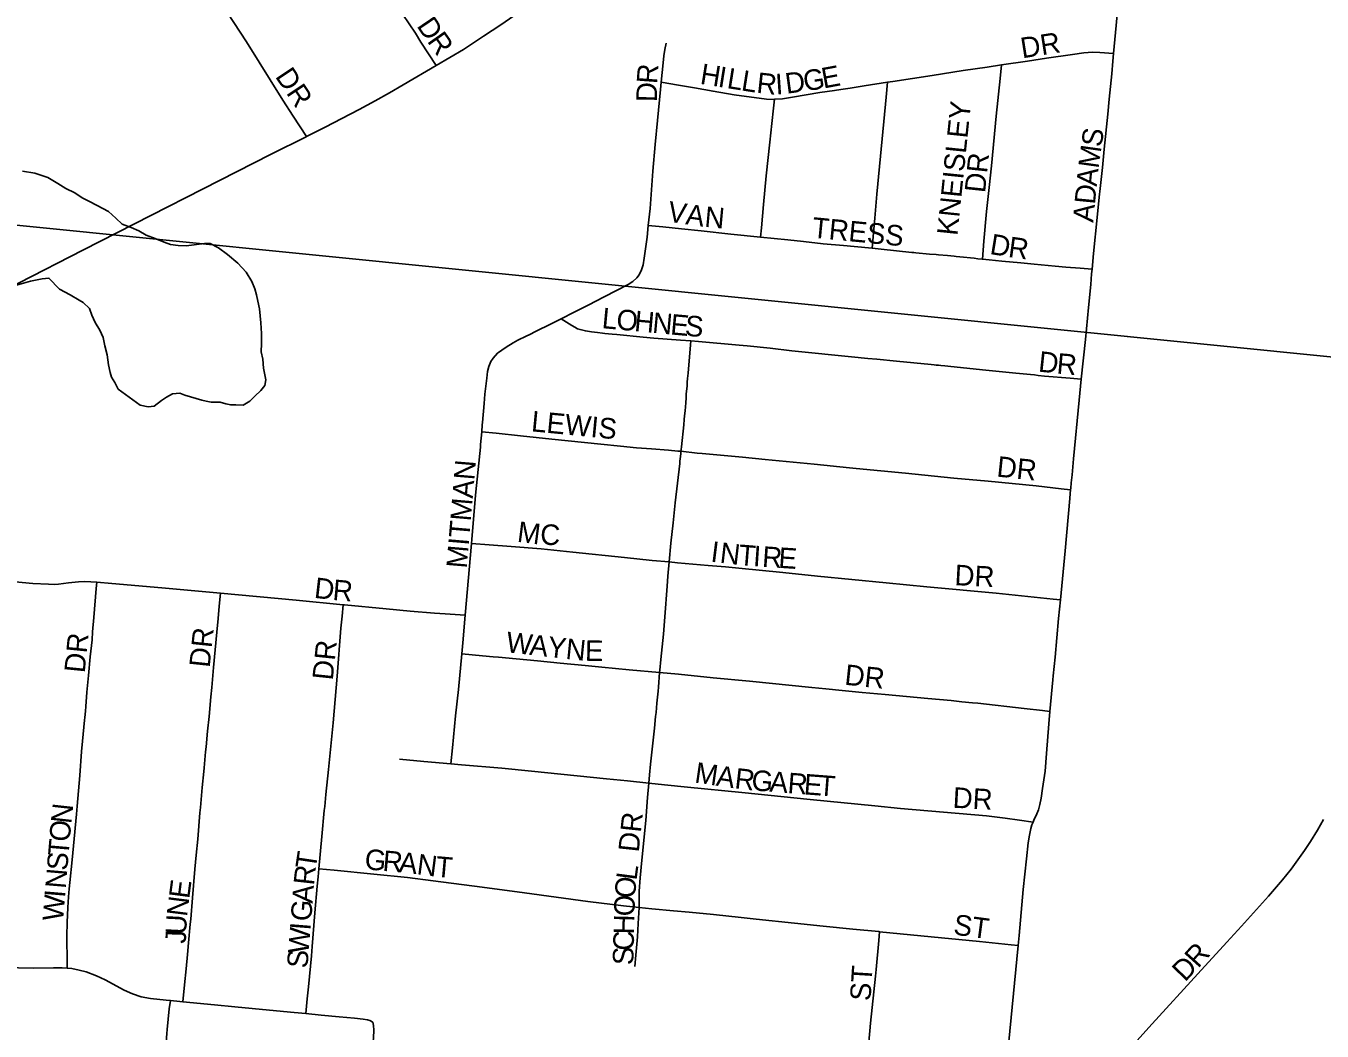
# Model space of a CAD drawing. Extents: x 1410790 to 1770854, y 448063 to 770588.
# Drawn here: x 1542563 to 1545713, y 669381 to 671825 of the extents above; entities that cross this region are included whole.
import ezdxf

# ---------------------------------------------------------------- set-up
doc = ezdxf.new("R2010")
doc.units = 0
for name, color, linetype in [('GM_X_City_Street', 7, 'Continuous'), ('GM_X_City_Street_Text', 7, 'Continuous'), ('GM_X_Minor_River', 7, 'Continuous'), ('GM_X_Section', 7, 'Continuous'), ('GM_X_State_Route', 7, 'Continuous')]:
    doc.layers.add(name, color=color, linetype=linetype)

msp = doc.modelspace()

# ---------------------------------------------------------------- linework, layer by layer
at = {"layer": 'GM_X_City_Street'}
for points in [[(1543244.7, 671556.3), (1543212.5, 671605.7), (1543187.4, 671644.3), (1543098.9, 671786.1), (1543022.3, 671904.2), (1542939.4, 672030.1), (1542887.5, 672109.6), (1542855.7, 672159.4), (1542833.8, 672198.2)], [(1545206, 671757.5), (1545212.4, 671826.1), (1545216.3, 671871.1), (1545219, 671897.5), (1545221.7, 671919.6), (1545223, 671932.4), (1545228.7, 671981.1), (1545232.1, 672017.1), (1545232.6, 672030.3), (1545231.6, 672050.2), (1545230.2, 672063.2), (1545227.8, 672077.9), (1545224.4, 672095.5), (1545217.7, 672122.8)], [(1543560.1, 671728.4), (1543522.6, 671785.5), (1543509.3, 671807.2), (1543479.2, 671853), (1543443.5, 671907.2)], [(1544106.7, 671688.2), (1544111.4, 671735), (1544113.5, 671751.9), (1544115.5, 671767.4), (1544118.9, 671783.4)], [(1544933.8, 671730), (1544996.5, 671739.4), (1545043, 671746.6), (1545106.2, 671755.7), (1545134, 671759.5), (1545154.6, 671761), (1545172.7, 671760.5), (1545206, 671757.5)], [(1545153.7, 671233.5), (1545157.2, 671271.8), (1545166.1, 671359.5), (1545171.3, 671408.7), (1545173.7, 671430.1), (1545178.8, 671481), (1545183.3, 671525.5), (1545192.3, 671610.2), (1545195.6, 671646.7), (1545201.5, 671708.3), (1545204.3, 671739.4), (1545206, 671757.5)], [(1544656.8, 671688.2), (1544669.2, 671690.1), (1544764.9, 671704.5), (1544840.8, 671716.7), (1544898.5, 671724.6), (1544933.8, 671730)], [(1544887.1, 671257.9), (1544890.9, 671301.4), (1544897.2, 671373.5), (1544903.4, 671432.4), (1544909.2, 671484.7), (1544920.6, 671605.8), (1544930.3, 671697.3), (1544933.8, 671730)], [(1544075.3, 671339.9), (1544079.6, 671380.8), (1544083.3, 671426.4), (1544086.6, 671472), (1544092.2, 671537), (1544097.3, 671595.4), (1544104.9, 671670.5), (1544106.7, 671688.2)], [(1544106.7, 671688.2), (1544148.9, 671680.9), (1544187.7, 671674.2), (1544232.8, 671666.1), (1544284.4, 671657.6), (1544362.4, 671647), (1544378.7, 671646.2), (1544381.8, 671646.5)], [(1544381.8, 671646.5), (1544401.6, 671648), (1544425.6, 671651.4), (1544492, 671663), (1544527.5, 671668), (1544543.6, 671670.4), (1544566, 671673.9), (1544599.8, 671679.1), (1544656.8, 671688.2)], [(1544619.2, 671284.4), (1544622.7, 671321.8), (1544626.1, 671357.6), (1544631, 671416.1), (1544644, 671550.1), (1544653.4, 671651.5), (1544656.8, 671688.2)], [(1544348.3, 671311.6), (1544350.4, 671334.5), (1544355.7, 671391), (1544362.1, 671460.9), (1544370.4, 671542.6), (1544375.8, 671587.7), (1544379.6, 671625), (1544381.8, 671646.5)], [(1543863.3, 671112.8), (1543895.2, 671128.7), (1543924, 671143.4), (1543928.9, 671146), (1543968.4, 671166.1), (1544026.6, 671196.5), (1544037.6, 671203.6), (1544047.2, 671212.4), (1544053.1, 671220.1), (1544059, 671231.8), (1544062.7, 671244.4), (1544065.6, 671260.5), (1544072.3, 671311.5), (1544075.3, 671339.9)], [(1544075.3, 671339.9), (1544110.6, 671336.4), (1544156.3, 671331.9), (1544203.5, 671326.7), (1544275.8, 671319.1), (1544348.3, 671311.6)], [(1544348.3, 671311.6), (1544414.6, 671304.9), (1544452.9, 671300.8), (1544500.5, 671295.5), (1544549.5, 671290.9), (1544575.9, 671288.6), (1544619.2, 671284.4)], [(1544619.2, 671284.4), (1544641, 671282.4), (1544715.4, 671274.4), (1544720.3, 671273.8), (1544725.7, 671273.2), (1544758.9, 671270.2), (1544775.2, 671269), (1544780.4, 671268.4), (1544802.1, 671266.5), (1544818.4, 671265.2), (1544823.2, 671264.6), (1544832.1, 671263.7), (1544867.1, 671260), (1544875.8, 671259.1), (1544886.8, 671257.9), (1544887.1, 671257.9)], [(1544887.1, 671257.9), (1544895.5, 671257), (1544904, 671256), (1544934.4, 671253.2), (1544980.3, 671248.8), (1545013.3, 671246), (1545064.1, 671241.2), (1545090.4, 671238.8), (1545124.9, 671235.9), (1545153.7, 671233.5)], [(1545127.4, 670966.2), (1545137.4, 671062.4), (1545145.1, 671140.8), (1545150.4, 671196.2), (1545152.7, 671222.4), (1545153.7, 671233.5)], [(1543670.5, 670838.3), (1543671.8, 670854.9), (1543672.4, 670861.2), (1543676.4, 670906.7), (1543678.5, 670929.4), (1543680.2, 670948.9), (1543682.6, 670968.3), (1543684.9, 670984.5), (1543687.8, 670997.1), (1543692.7, 671009.2), (1543698, 671017.4), (1543709, 671029.4), (1543719.4, 671037.1), (1543730.3, 671044.2), (1543746.8, 671054.4), (1543758.1, 671060.7), (1543778.4, 671070.9), (1543787.1, 671074.8), (1543801.2, 671082.5), (1543839.5, 671101.1), (1543863.3, 671112.8)], [(1543863.3, 671112.8), (1543889.8, 671096.5), (1543896.6, 671092.3), (1543903.3, 671088.7), (1543909.5, 671086.6), (1543922.5, 671083.5), (1543937, 671081.4), (1543952.3, 671079.6), (1543964.3, 671078), (1543970, 671077.3), (1543978.8, 671076.5), (1543987.2, 671075.6), (1543999.1, 671074.8), (1544063, 671068.2), (1544088.5, 671065.9), (1544153.2, 671061), (1544178.5, 671059.2)], [(1544154.6, 670790.8), (1544154.6, 670791), (1544155.2, 670795.1), (1544155.9, 670801.4), (1544161.7, 670855.2), (1544162.7, 670867.8), (1544163.5, 670877.1), (1544164.6, 670889.6), (1544166.2, 670908.4), (1544167.5, 670920.9), (1544167.7, 670930.2), (1544169.4, 670949.3), (1544170, 670958.9), (1544170.9, 670968.2), (1544172, 670981.1), (1544177.7, 671049.3), (1544178.5, 671059.2)], [(1544178.5, 671059.2), (1544197.3, 671057.8), (1544296.4, 671049.1), (1544315.5, 671047.2), (1544371.1, 671041.5), (1544424, 671035.3), (1544472.8, 671030.1), (1544528.8, 671024.4), (1544553.2, 671022.2), (1544569.2, 671020.9), (1544608.5, 671016.8), (1544630.6, 671014.6), (1544678.1, 671009.8), (1544762.6, 671001.7), (1544770.3, 671001.1), (1544774.5, 671000.5), (1544780.7, 671000), (1544786.6, 670999.6), (1544796, 670998.7), (1544803.6, 670997.8), (1544887.7, 670989.1), (1544968.1, 670980.8), (1545004.1, 670977.6), (1545013.5, 670976.6), (1545022.5, 670975.4), (1545038, 670973.9), (1545100.8, 670968.4), (1545127.4, 670966.2)], [(1545101.5, 670697.5), (1545101.9, 670701.4), (1545103.1, 670714.3), (1545105.2, 670733.7), (1545108.9, 670772.3), (1545122.2, 670915.5), (1545127.4, 670966.2)], [(1543645.4, 670566.5), (1543646.3, 670576.7), (1543655.4, 670684.5), (1543665.8, 670785.5), (1543667.3, 670801.2), (1543667.8, 670807.3), (1543669.3, 670822.8), (1543670.5, 670838.3)], [(1543670.5, 670838.3), (1543706, 670834.6), (1543764.4, 670828.5), (1543840.6, 670820.5), (1543960.1, 670808.1), (1544007.8, 670803.3), (1544046.5, 670799.7), (1544083.5, 670796.9), (1544124.4, 670793.6), (1544147.5, 670791.5), (1544154.6, 670790.8)], [(1544126.1, 670521.9), (1544130.5, 670567.5), (1544135.5, 670617.3), (1544140.9, 670665.8), (1544146, 670713.3), (1544151.8, 670761.2), (1544152.3, 670767.3), (1544152.7, 670771.4), (1544154.2, 670785.4), (1544154.3, 670787.7), (1544154.6, 670790.8)], [(1544154.6, 670790.8), (1544194, 670786.7), (1544206, 670785.8), (1544304.6, 670776.8), (1544359.6, 670770.9), (1544427.7, 670764.6), (1544478.7, 670759.2), (1544564.5, 670750.7), (1544580.2, 670749.2), (1544700.5, 670737.6), (1544817.7, 670725.9), (1544901, 670717.9), (1545018.2, 670706.6), (1545078.9, 670700), (1545101.5, 670697.5)], [(1545076.9, 670429.4), (1545088.7, 670548.9), (1545099.4, 670675.8), (1545100.6, 670688.6), (1545101.5, 670697.5)], [(1543630.5, 670392.8), (1543645.4, 670566.5)], [(1543645.4, 670566.5), (1543688.3, 670563.4), (1543742, 670559.6), (1543814.6, 670553.5), (1543891.9, 670545.6), (1544017.3, 670532.5), (1544085, 670525.6), (1544126.1, 670521.9)], [(1544102.9, 670252.9), (1544103.5, 670259.1), (1544106.1, 670284.9), (1544112, 670346.6), (1544115.2, 670388.7), (1544121.2, 670463.1), (1544123.2, 670487.4), (1544126.1, 670521.9)], [(1544126.1, 670521.9), (1544146, 670520.1), (1544221, 670513.5), (1544262.8, 670509.7), (1544295, 670506.7), (1544402.2, 670496.1), (1544486.9, 670487.4), (1544653.3, 670471.1), (1544752.2, 670461.7), (1544920.8, 670445.8), (1545059.6, 670431.2), (1545076.9, 670429.4)], [(1542435.8, 670485.4), (1542451.7, 670483.4), (1542520, 670475.4), (1542579.9, 670469.8), (1542617.6, 670467.7), (1542631.3, 670467.2), (1542642.1, 670468.2), (1542666.1, 670471.1), (1542690.8, 670473.8), (1542705.6, 670474.1), (1542720.3, 670473.6), (1542735.3, 670472.5)], [(1542663.5, 669534.1), (1542663.4, 669546.7), (1542662.7, 669612.9), (1542662.9, 669645.8), (1542664.7, 669681.7), (1542666.7, 669707.7), (1542668.4, 669726.9), (1542669.7, 669742.8), (1542675.1, 669797.5), (1542678.6, 669832), (1542686, 669909.1), (1542687.4, 669928.2), (1542693.7, 670002.6), (1542698, 670060.8), (1542700.4, 670086.1), (1542705.5, 670136.9), (1542706.1, 670143.5), (1542707.5, 670159.2), (1542708.1, 670170.8), (1542711.3, 670205), (1542714.7, 670246), (1542719.3, 670291.1), (1542723.5, 670332.8), (1542724.8, 670351.8), (1542728.1, 670387.2), (1542734, 670457.3), (1542735.3, 670472.5)], [(1542735.3, 670472.5), (1542771.3, 670469.4), (1542893.3, 670458.9), (1542991.2, 670449.8), (1543035.6, 670445.7)], [(1542944.3, 669452.8), (1542948.4, 669493.8), (1542952.2, 669532.4), (1542955.4, 669567.7), (1542957.8, 669596.3), (1542962.2, 669641.3), (1542963.3, 669653.8), (1542967.9, 669705), (1542973.7, 669774.7), (1542976.9, 669808.9), (1542980.4, 669847.7), (1542985.9, 669912.4), (1542986.9, 669925.3), (1542991.3, 669973.8), (1542995.3, 670012.3), (1542996.1, 670021.8), (1542999.6, 670060.1), (1543000.8, 670072.7), (1543004.5, 670110.7), (1543008, 670145.8), (1543012.6, 670194.2), (1543014.7, 670216.8), (1543015.5, 670226.2), (1543019.1, 670265.5), (1543026.6, 670351.6), (1543030, 670384.2), (1543032.7, 670414), (1543035.6, 670445.7)], [(1543035.6, 670445.7), (1543219.6, 670428.9), (1543333.9, 670417.8)], [(1543274.7, 669775.9), (1543282, 669854.1), (1543288, 669917.8), (1543288.9, 669927.4), (1543291.5, 669956.4), (1543297.9, 670017.5), (1543309.2, 670130.6), (1543319.4, 670244.4), (1543328.4, 670361.3), (1543331.2, 670390.2), (1543333.9, 670417.8)], [(1543333.9, 670417.8), (1543337, 670417.5), (1543438.1, 670407.6), (1543496.8, 670402.5), (1543555.5, 670397.1), (1543581.6, 670395.6), (1543630.5, 670392.8)], [(1545051.3, 670158.7), (1545058.3, 670235.5), (1545059.2, 670245.2), (1545063.9, 670290.7), (1545072.5, 670384.2), (1545076.9, 670429.4)], [(1543622.1, 670298.2), (1543624.7, 670325.3), (1543630.5, 670392.8)], [(1543595.7, 670031), (1543599.5, 670069.7), (1543607.1, 670148), (1543613.9, 670212.2), (1543622.1, 670298.2)], [(1543622.1, 670298.2), (1543672.7, 670293.8), (1543698.5, 670291.6), (1543711.4, 670290.3), (1543754.5, 670286.3), (1543806, 670281.8), (1543860.9, 670275.8), (1543922.3, 670269.8), (1543962.7, 670265.9), (1544028.8, 670259.9), (1544102.9, 670252.9)], [(1544076.5, 669984.1), (1544078, 670004.3), (1544080.5, 670030.4), (1544087.1, 670088.7), (1544090.3, 670117.8), (1544092.9, 670146.5), (1544094.1, 670155.7), (1544096.4, 670178.4), (1544099.1, 670207.4), (1544099.9, 670217.1), (1544102.9, 670252.9)], [(1544102.9, 670252.9), (1544148.4, 670248.7), (1544233.2, 670239.9), (1544321.4, 670231.7), (1544473, 670216.7), (1544506.7, 670213.1), (1544546.5, 670209.3), (1544595.2, 670204.7), (1544650.7, 670199.9), (1544754.8, 670190.3), (1544811.1, 670184.7), (1544837.6, 670182), (1544863.2, 670179.6), (1544875.9, 670178.2), (1544988.9, 670165.8), (1545033.4, 670160.7), (1545051.3, 670158.7)], [(1545010.4, 669889.5), (1545012.5, 669894.3), (1545019.4, 669909.5), (1545023.4, 669919.6), (1545026.7, 669932.3), (1545030, 669947.4), (1545033.5, 669971), (1545039.4, 670013.5), (1545042.7, 670056.2), (1545048.5, 670128.1), (1545051.3, 670158.7)], [(1543471.1, 670042.1), (1543529.5, 670036.8), (1543595.7, 670031)], [(1543595.7, 670031), (1543621.5, 670028.7), (1543719.6, 670020.4), (1543791.4, 670013.4), (1543974, 669994.3), (1544025.2, 669989.7), (1544076.5, 669984.1)], [(1544052.9, 669681.9), (1544053.3, 669721.4), (1544055.8, 669753.7), (1544059.9, 669796.8), (1544069.1, 669893.6), (1544073.7, 669948.9), (1544076.5, 669984.1)], [(1544076.5, 669984.1), (1544114.4, 669980), (1544170.9, 669974.6), (1544302.4, 669961.1), (1544469.1, 669944.6), (1544625.9, 669928.7), (1544688, 669922.8), (1544897.3, 669904.8), (1544942.8, 669899.2), (1544977.7, 669894.2), (1545010.4, 669889.5)], [(1544974.1, 669589.9), (1544976.6, 669613.9), (1544986.2, 669725.3), (1544994.1, 669800), (1544998.6, 669838.7), (1545001.3, 669857.5), (1545004.8, 669873.7), (1545007.5, 669882.6), (1545010.4, 669889.5)], [(1545225, 669316.6), (1545299.9, 669399.3), (1545410.5, 669520.4), (1545481.4, 669597.8), (1545516.6, 669636.7), (1545582.6, 669709.7), (1545616.9, 669749.4), (1545637.3, 669775), (1545669.8, 669820.4), (1545684.2, 669842.3), (1545701.3, 669870.2), (1545715.8, 669895.9)], [(1543242.9, 669424.1), (1543246.7, 669460), (1543249.6, 669489.2), (1543256.7, 669564.3), (1543258.8, 669587.1), (1543265.1, 669668.8), (1543271, 669734), (1543272.9, 669756.7), (1543274.7, 669775.9)], [(1543274.7, 669775.9), (1543311.7, 669772.5), (1543408.7, 669763), (1543490.1, 669754.9), (1543552.9, 669746.7), (1543672, 669731), (1543774.8, 669717.2), (1543928.6, 669696.4), (1544015, 669685.8), (1544052.9, 669681.9)], [(1544042.7, 669538.5), (1544044.9, 669566.1), (1544048.7, 669610.6), (1544050.6, 669643.2), (1544052.9, 669681.9)], [(1544052.9, 669681.9), (1544084.2, 669678.8), (1544136.4, 669674), (1544174.7, 669670.2), (1544233.6, 669664.6), (1544301.2, 669657.2), (1544337.7, 669653.2), (1544430.4, 669644.2), (1544500.5, 669636.9), (1544572.1, 669629.4), (1544635.4, 669623.2), (1544637.1, 669623)], [(1544590.5, 668918), (1544583.4, 668953.6), (1544581.4, 668963.5), (1544580.4, 668975), (1544580.9, 669011), (1544582.4, 669035), (1544585.7, 669073), (1544592.3, 669142.6), (1544596.4, 669183.2), (1544600.2, 669229), (1544606.4, 669299.1), (1544615.4, 669400.6), (1544627.1, 669514.9), (1544628.8, 669531.1), (1544635.2, 669601.4), (1544637.1, 669623)], [(1544637.1, 669623), (1544737.3, 669613.3), (1544880.1, 669599.2), (1544957.3, 669591.5), (1544974.1, 669589.9)], [(1544948.2, 669326.7), (1544950.2, 669340), (1544954, 669381.6), (1544974.1, 669589.9)], [(1542350.3, 669553.2), (1542417.7, 669545.2), (1542486.2, 669538.6), (1542545, 669535.1), (1542580.8, 669534.3), (1542630.1, 669535.5), (1542651.2, 669535.1), (1542663.5, 669534.1)], [(1542663.5, 669534.1), (1542674.1, 669533.2), (1542692.1, 669529.9), (1542709.4, 669525.3), (1542734.5, 669516.1), (1542755.8, 669506.4), (1542801.6, 669480.9), (1542822, 669471.8), (1542843.2, 669464.9), (1542865.5, 669460.8), (1542903.9, 669456.4), (1542913.9, 669455.6)], [(1542891.6, 669219.5), (1542895.4, 669259.6), (1542899.1, 669301.3), (1542902.9, 669343.2), (1542905.7, 669375.5), (1542906.5, 669385.1), (1542908.9, 669410.5), (1542911.4, 669435.3), (1542913.9, 669455.6)], [(1542913.9, 669455.6), (1542936.6, 669453.5), (1542944.3, 669452.8)], [(1542944.3, 669452.8), (1543021.5, 669445.5), (1543070.5, 669440.7), (1543154.6, 669432.3), (1543214.4, 669427), (1543242.9, 669424.1)], [(1543242.9, 669424.1), (1543280.5, 669420.3), (1543323.9, 669415.9), (1543361.6, 669412.5), (1543382.8, 669410.1), (1543392.9, 669408.7), (1543398.3, 669406.8), (1543406, 669402.9)], [(1543357.8, 668822.5), (1543358.1, 668825.3), (1543360.3, 668851.3), (1543363.7, 668887.2), (1543367.4, 668926.4), (1543381.7, 669083.2), (1543401.1, 669289), (1543407.9, 669364.8), (1543408.4, 669383.6), (1543407.9, 669395.2), (1543406, 669402.9)]]:
    msp.add_lwpolyline(points, dxfattribs=at)
at = {"layer": 'GM_X_Minor_River'}
for points in [[(1542717.7, 671138), (1542723.4, 671121.9), (1542731.2, 671103.7), (1542742.9, 671085.4), (1542750.6, 671067.3), (1542754.3, 671047.2), (1542760, 671025), (1542763.6, 671000.9), (1542767.3, 670982.8), (1542771.2, 670970.7), (1542779, 670958.5), (1542786.7, 670942.3), (1542840.2, 670903.4), (1542860.2, 670899), (1542874.3, 670900.8), (1542892.5, 670914.5), (1542904.7, 670922.4), (1542918.8, 670930.2), (1542936.9, 670931.9), (1542948.9, 670927.7), (1542962.8, 670923.4), (1542976.8, 670919.2), (1542990.7, 670915), (1543000.7, 670912.8), (1543012.7, 670910.6), (1543034.8, 670910.2), (1543048.7, 670906), (1543060.7, 670903.8), (1543072.7, 670903.6), (1543090.8, 670903.3), (1543107, 670913.1), (1543119.2, 670924.9), (1543133.4, 670938.7), (1543143.7, 670950.6), (1543145.9, 670964.6), (1543140.3, 670992.8), (1543138.7, 671014.9), (1543134.9, 671033), (1543135.2, 671053), (1543135.6, 671077.1), (1543134, 671103.2), (1543130.6, 671137.3), (1543126.8, 671155.5), (1543123.1, 671171.6), (1543119.3, 671185.7), (1543111.6, 671203.8), (1543097.9, 671226.1), (1543078.2, 671248.5), (1543052.5, 671269), (1543030.7, 671285.4), (1543010.8, 671295.7), (1542996.8, 671295.9), (1542952.6, 671290.7), (1542932.6, 671291), (1542914.6, 671293.3), (1542898.6, 671299.5), (1542876.7, 671307.9), (1542854.8, 671316.3), (1542836.9, 671326.6), (1542819, 671334.9), (1542797.1, 671343.3), (1542781.3, 671357.6), (1542763.5, 671373.9), (1542735.7, 671388.4), (1542715.8, 671398.8), (1542699.9, 671407), (1542682, 671419.4), (1542660.2, 671429.8), (1542640.3, 671442.1), (1542616.5, 671456.5), (1542584.6, 671467.1), (1542554.6, 671471.6)], [(1542540.2, 671195), (1542574.4, 671204.5), (1542602.6, 671210.1), (1542618.6, 671211.8), (1542644.3, 671185.3), (1542670.1, 671170.9), (1542691.9, 671158.5), (1542701.9, 671152.3), (1542717.7, 671138)]]:
    msp.add_lwpolyline(points, dxfattribs=at)
at = {"layer": 'GM_X_Section'}
msp.add_lwpolyline([(1542531.7, 671341.3), (1547947.2, 670798.4), (1547388.1, 665548.9), (1542010.8, 666097.7)], close=True, dxfattribs=at)
at = {"layer": 'GM_X_State_Route'}
for points in [[(1542701.3, 671279.6), (1543158.5, 671512.9), (1543243.6, 671555.7), (1543244.7, 671556.3), (1543290, 671578.7), (1543330.4, 671600), (1543372.9, 671622.1), (1543411.6, 671642.9), (1543446.3, 671662.5), (1543479.7, 671681.6), (1543560.1, 671728.4), (1543626.1, 671768), (1543675.1, 671800.3), (1543716.6, 671827.9), (1543758.9, 671856.8), (1543796.2, 671884.1), (1543831, 671910.1), (1543921.1, 671977.5), (1543986.1, 672028.2), (1544054.8, 672084.8), (1544128.6, 672149), (1544139.4, 672159.2), (1544162.4, 672180.9)], [(1542484.5, 671168.2), (1542546.2, 671200.1), (1542701.3, 671279.6)]]:
    msp.add_lwpolyline(points, dxfattribs=at)

# ---------------------------------------------------------------- texts
at = {"layer": 'GM_X_City_Street_Text'}
for s, rotation, p in [('D', 304.1988, (1543511.2, 671825.1)), ('R', 305.1735, (1543536.5, 671787.9)), ('DR', 8.9863, (1544984.1, 671746)), ('DR', 303.6918, (1543167.3, 671702.3)), ('R', 85.8192, (1544096.7, 671682.9)), ('H', 350.9581, (1544199.4, 671684.4)), ('I', 350.9581, (1544242.8, 671677.4)), ('E', 10.4616, (1544501.1, 671672.6)), ('L', 350.9789, (1544264.6, 671674)), ('L', 350.9464, (1544299.3, 671668.5)), ('R', 353.853, (1544336.9, 671662.5)), ('I', 3.7902, (1544385.7, 671658.1)), ('D', 7.6276, (1544411.3, 671659.9)), ('G', 8.4049, (1544455.6, 671665.9)), ('D', 89.2786, (1544096.2, 671639.7)), ('KNEISLEY', 84.1226, (1544826.4, 671313.8)), ('S', 81.4584, (1545176.6, 671528.9)), ('DR', 83.9946, (1544893.6, 671417.7)), ('M', 82.0978, (1545169.4, 671476.8)), ('A', 84.1654, (1545165, 671433.5)), ('D', 84.4395, (1545160.7, 671389.8)), ('V', 351.1126, (1544120.1, 671350)), ('A', 351.9584, (1544164.4, 671343)), ('N', 354.739, (1544210.6, 671336.6)), ('A', 84.4503, (1545156.5, 671346)), ('TRESS', 354.5054, (1544471.7, 671310.4)), ('D', 350.7802, (1544903.4, 671270.7)), ('R', 352.246, (1544948.2, 671263.5)), ('L', 354.7474, (1543961.1, 671090.4)), ('O', 354.7254, (1543996.2, 671087.2)), ('H', 354.7555, (1544040, 671083.2)), ('N', 354.7472, (1544083.8, 671079.1)), ('E', 354.7502, (1544127.6, 671075.1)), ('S', 355.1896, (1544163.1, 671071.9)), ('D', 353.9121, (1545021.7, 670984.8)), ('R', 354.9204, (1545066.4, 670980)), ('LEWIS', 354.5575, (1543789.5, 670839.6)), ('DR', 353.9946, (1544920.4, 670729.6)), ('MITMAN', 85.1584, (1543634.2, 670505)), ('M', 352.7496, (1543755, 670571.2)), ('C', 357.7662, (1543812.1, 670564.1)), ('I', 352.9455, (1544225.4, 670522.8)), ('N', 353.2973, (1544247.6, 670520.1)), ('T', 355.368, (1544293.2, 670514.7)), ('I', 356.117, (1544329, 670511.8)), ('R', 356.1928, (1544351, 670510.3)), ('E', 356.1893, (1544390.5, 670507.7)), ('DR', 356.9887, (1544818.7, 670465.6)), ('D', 353.4728, (1543261.8, 670434.8)), ('R', 354.9575, (1543306.9, 670429.7)), ('DR', 84.284, (1542705.7, 670250.7)), ('DR', 83.9889, (1543009.3, 670263.7)), ('W', 353.5475, (1543728.1, 670302.8)), ('A', 353.5588, (1543785, 670296.4)), ('Y', 353.5391, (1543828.7, 670291.5)), ('DR', 83.9946, (1543308.5, 670232.9)), ('N', 354.2029, (1543873, 670286.4)), ('E', 358.7695, (1543921.1, 670281.7)), ('DR', 353.9946, (1544550.8, 670223.6)), ('M', 351.6278, (1544186, 669986)), ('A', 351.6211, (1544238.3, 669978.3)), ('R', 353.4399, (1544283.5, 669971.6)), ('G', 355.4999, (1544324.8, 669966.9)), ('A', 355.6123, (1544368.8, 669963.5)), ('R', 355.6004, (1544412.6, 669960.1)), ('E', 355.5971, (1544452.1, 669957.1)), ('T', 355.5971, (1544487.2, 669954.4)), ('DR', 356.9776, (1544814.3, 669924.5)), ('N', 83.6695, (1542672.9, 669884)), ('DR', 83.9889, (1544052.1, 669814.9)), ('O', 85.1561, (1542669.2, 669840.5)), ('T', 85.1456, (1542666.3, 669805.4)), ('S', 85.1504, (1542663.3, 669770.3)), ('T', 81.4854, (1543267, 669773.2)), ('G', 355.0539, (1543384.6, 669774.9)), ('R', 355.0619, (1543428.4, 669771.1)), ('A', 353.8022, (1543467.6, 669767.7)), ('N', 352.6364, (1543511.1, 669763)), ('T', 354.8923, (1543556.8, 669757.1)), ('N', 85.1561, (1542659.6, 669726.5)), ('R', 83.7094, (1543262.7, 669734.4)), ('L', 82.5597, (1544046.6, 669746.5)), ('E', 82.5768, (1542959.7, 669701.8)), ('O', 85.1202, (1544042.9, 669703.2)), ('W', 85.1526, (1542652.9, 669647.5)), ('I', 85.1608, (1542657.7, 669704.5)), ('A', 85.4923, (1543259.3, 669690.9)), ('O', 88.5516, (1544041.8, 669660.1)), ('N', 82.8668, (1542954.3, 669658.2)), ('G', 85.4923, (1543255.9, 669647.1)), ('U', 87.1136, (1542952.1, 669615.2)), ('H', 88.5466, (1544040.7, 669616)), ('ST', 352.3958, (1544815.1, 669616.4)), ('J', 89.6941, (1542952, 669593.8)), ('W', 85.4975, (1543249.6, 669568.1)), ('I', 85.494, (1543254.1, 669625.1)), ('C', 88.5506, (1544039.7, 669576.5)), ('S', 88.5515, (1544038.8, 669541.3)), ('R', 47.9792, (1545411.2, 669532.5)), ('S', 85.4882, (1543246.9, 669533)), ('D', 45.9506, (1545379.4, 669499.5)), ('ST', 86.4254, (1544615.2, 669453.7))]:
    msp.add_text(s, height=50, rotation=rotation, dxfattribs=at).set_placement(p)

doc.saveas('drawing.dxf')
